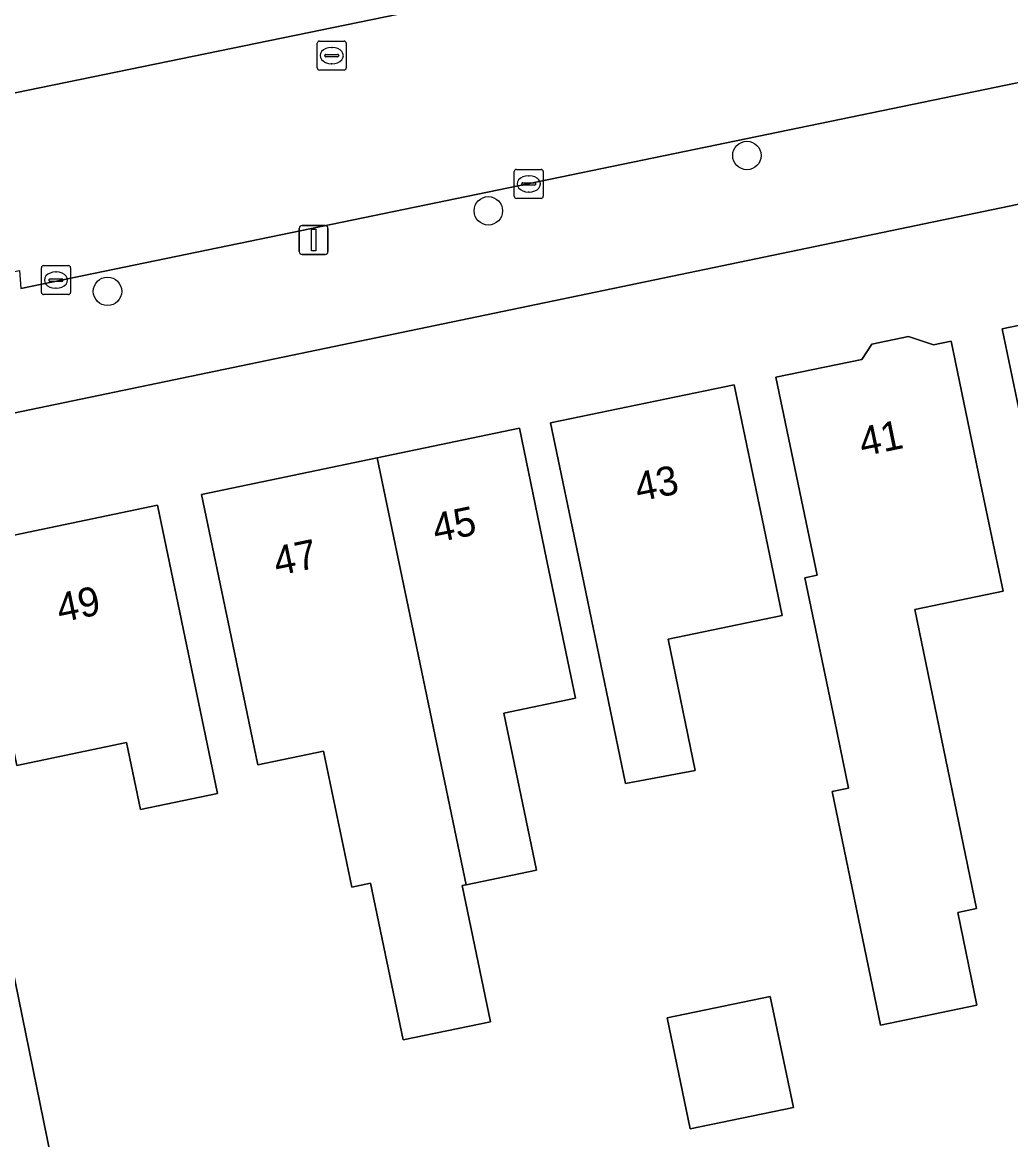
# Model space of a CAD drawing. Extents: x 162989 to 165008, y 383432 to 384338.
# Drawn here: x 164037.81 to 164071.85, y 384130.05 to 384168.55 of the extents above; entities that cross this region are included whole.
import ezdxf

# ---------------------------------------------------------------- set-up
doc = ezdxf.new("R2010")
doc.units = 0
for name, color, linetype in [('IMGEO_Boom', 7, 'Continuous'), ('IMGEO_Erf', 7, 'Continuous'), ('IMGEO_Groenvoorziening', 7, 'Continuous'), ('IMGEO_Kolk', 7, 'Continuous'), ('IMGEO_Lichtmast', 7, 'Continuous'), ('IMGEO_Pand', 7, 'Continuous'), ('IMGEO_Pand_nummerreeks', 7, 'Continuous'), ('IMGEO_Rijbaan_lokaal_gesloten', 7, 'Continuous'), ('IMGEO_Rioolput', 7, 'Continuous'), ('IMGEO_Voetpad_open', 7, 'Continuous')]:
    doc.layers.add(name, color=color, linetype=linetype)

msp = doc.modelspace()

# ---------------------------------------------------------------- linework, layer by layer
at = {"layer": 'IMGEO_Boom'}
for centre in [(164062.763, 384163.961), (164053.857, 384162.055), (164040.739, 384159.28)]:
    msp.add_circle(centre, 0.489, dxfattribs=at)
at = {"layer": 'IMGEO_Erf'}
for points in [[(164247.023, 384197.746), (164245.464, 384197.793), (164245.375, 384198.004), (164230.991, 384195.25), (164181.684, 384185.212), (164136.425, 384175.642), (164077.591, 384163.416), (164035.172, 384154.601)], [(164034.043, 384152.9), (164036.135, 384142.418), (164037.434, 384136.117), (164041.007, 384118.587), (164041.87, 384118.763), (164042.404, 384118.872), (164041.526, 384123.17), (164050.28, 384124.959), (164051.105, 384120.919), (164051.158, 384120.661), (164056.588, 384122.039), (164056.003, 384124.847), (164060.842, 384126.009), (164061.512, 384123.221), (164109.536, 384134.694), (164108.928, 384137.405)]]:
    msp.add_lwpolyline(points, dxfattribs=at)
for points in [[(164078.173, 384144.58), (164077.046, 384149.993), (164073.377, 384149.229), (164072.587, 384153.027), (164071.555, 384157.987), (164072.168, 384158.114), (164072.85, 384158.723), (164074.237, 384159.012), (164074.767, 384158.664), (164078.908, 384159.526), (164079.927, 384154.631), (164081.003, 384149.462), (164082.734, 384149.822), (164083.591, 384145.707), (164081.859, 384145.347)], [(164070.673, 384138.013), (164070.025, 384137.882), (164070.687, 384134.685), (164067.361, 384133.997), (164065.695, 384142.047), (164066.266, 384142.165), (164065.777, 384144.514), (164064.759, 384149.409), (164065.185, 384149.498), (164063.765, 384156.32), (164066.72, 384156.935), (164067.062, 384157.456), (164068.334, 384157.721), (164069.185, 384157.441), (164069.794, 384157.568), (164070.813, 384152.673), (164071.588, 384148.947), (164068.542, 384148.313)], [(164060.986, 384142.768), (164058.582, 384142.322), (164057.015, 384149.852), (164055.996, 384154.747), (164062.324, 384156.064), (164063.342, 384151.169), (164063.977, 384148.116), (164060.049, 384147.299)], [(164055.515, 384139.339), (164053.089, 384138.834), (164052.952, 384138.805), (164053.929, 384134.11), (164050.923, 384133.486), (164049.799, 384138.887), (164049.151, 384138.753), (164048.176, 384143.438), (164045.917, 384142.968), (164044.997, 384147.389), (164043.979, 384152.284), (164050.024, 384153.542), (164054.926, 384154.562), (164055.944, 384149.667), (164056.86, 384145.264), (164054.389, 384144.749)], [(164044.525, 384141.974), (164041.875, 384141.422), (164041.394, 384143.733), (164037.615, 384142.946), (164036.029, 384150.572), (164042.458, 384151.91)], [(164064.365, 384131.157), (164060.809, 384130.418), (164060.013, 384134.248), (164063.569, 384134.987)]]:
    msp.add_lwpolyline(points, close=True, dxfattribs=at)
at = {"layer": 'IMGEO_Groenvoorziening'}
msp.add_lwpolyline([(163916.336, 384140.767), (163989.771, 384156.06), (164000, 384158.405), (164008.393, 384160.13), (164013.045, 384161.087), (164068.214, 384172.427)], dxfattribs=at)
at = {"layer": 'IMGEO_Kolk'}
for p, q in [((164054.747, 384162.556), (164054.747, 384163.408)), ((164054.822, 384163.482), (164055.674, 384163.482)), ((164055.748, 384163.408), (164055.748, 384162.556)), ((164055.049, 384163.025), (164055.447, 384163.025)), ((164055.235, 384163.262), (164055.26, 384163.262)), ((164055.006, 384162.976), (164055.006, 384162.988)), ((164055.444, 384162.939), (164055.046, 384162.939)), ((164055.258, 384162.702), (164055.233, 384162.702)), ((164055.49, 384162.988), (164055.49, 384162.976)), ((164055.674, 384162.482), (164054.822, 384162.482)), ((164038.464, 384159.242), (164038.464, 384160.094)), ((164038.539, 384160.168), (164039.391, 384160.168)), ((164038.952, 384159.948), (164038.977, 384159.948)), ((164039.465, 384160.094), (164039.465, 384159.242)), ((164038.723, 384159.662), (164038.723, 384159.674)), ((164039.161, 384159.625), (164038.763, 384159.625)), ((164038.766, 384159.711), (164039.164, 384159.711)), ((164039.207, 384159.674), (164039.207, 384159.662)), ((164039.391, 384159.168), (164038.539, 384159.168)), ((164038.975, 384159.388), (164038.95, 384159.388))]:
    msp.add_line(p, q, dxfattribs=at)
for points in [[(164054.747, 384162.556), (164054.747, 384163.408)], [(164054.822, 384163.482), (164055.674, 384163.482)], [(164055.748, 384163.408), (164055.748, 384162.556)], [(164055.674, 384162.482), (164054.822, 384162.482)], [(164038.464, 384159.242), (164038.464, 384160.094)], [(164038.539, 384160.168), (164039.391, 384160.168)], [(164039.465, 384160.094), (164039.465, 384159.242)], [(164039.391, 384159.168), (164038.539, 384159.168)]]:
    msp.add_lwpolyline(points, dxfattribs=at)
for centre, radius, start, end in [((164054.824, 384163.406), 0.0765, 91.552, 178.448), ((164054.824, 384163.406), 0.0765, 91.552, 178.448), ((164055.672, 384163.406), 0.0765, 1.552, 88.448), ((164055.672, 384163.406), 0.0765, 1.552, 88.448), ((164055.046, 384162.985), 0.0403, 85.8775, 175.7526), ((164055.451, 384162.987), 0.0386, 1.7309, 96.639), ((164055.043, 384162.975), 0.0366, 178.938, 274.7102), ((164055.447, 384162.982), 0.043, 264.8664, 352.4533), ((164054.824, 384162.558), 0.0765, 181.552, 268.448), ((164054.824, 384162.558), 0.0765, 181.552, 268.448), ((164055.672, 384162.558), 0.0765, 271.552, 358.448), ((164055.672, 384162.558), 0.0765, 271.552, 358.448), ((164038.541, 384160.092), 0.0765, 91.552, 178.448), ((164038.541, 384160.092), 0.0765, 91.552, 178.448), ((164039.389, 384160.092), 0.0765, 1.552, 88.448), ((164039.389, 384160.092), 0.0765, 1.552, 88.448), ((164038.763, 384159.671), 0.0403, 85.8775, 175.7526), ((164038.76, 384159.661), 0.0366, 178.938, 274.7102), ((164039.164, 384159.668), 0.043, 264.8664, 352.4533), ((164039.168, 384159.673), 0.0386, 1.7309, 96.639), ((164038.541, 384159.244), 0.0765, 181.552, 268.448), ((164038.541, 384159.244), 0.0765, 181.552, 268.448), ((164039.389, 384159.244), 0.0765, 271.552, 358.448), ((164039.389, 384159.244), 0.0765, 271.552, 358.448)]:
    msp.add_arc(centre, radius, start, end, dxfattribs=at)
for centre, major_axis, ratio, start_param, end_param in [((164055.234, 384162.982), (-0.387, 0.002), 0.722429, 4.712389, 7.853982), ((164055.259, 384162.982), (-0.39, 0.002), 0.717154, 1.570796, 4.712389), ((164038.951, 384159.668), (-0.387, 0.002), 0.722429, 4.712389, 7.853982), ((164038.976, 384159.668), (-0.39, 0.002), 0.717154, 1.570796, 4.712389)]:
    msp.add_ellipse(centre, major_axis=major_axis, ratio=ratio, start_param=start_param, end_param=end_param, dxfattribs=at)
at = {"layer": 'IMGEO_Lichtmast'}
for p, q in [((164047.443, 384161.551), (164048.233, 384161.551)), ((164048.233, 384161.551), (164047.443, 384161.551)), ((164047.343, 384160.651), (164047.343, 384161.451)), ((164047.343, 384161.451), (164047.343, 384160.651)), ((164048.333, 384161.451), (164048.333, 384160.651)), ((164048.333, 384160.651), (164048.333, 384161.451)), ((164048.233, 384160.551), (164047.443, 384160.551)), ((164047.443, 384160.551), (164048.233, 384160.551))]:
    msp.add_line(p, q, dxfattribs=at)
msp.add_lwpolyline([(164047.763, 384161.426), (164047.913, 384161.426), (164047.913, 384160.676), (164047.763, 384160.676), (164047.763, 384161.426)], dxfattribs=at)
for centre, start, end in [((164047.443, 384161.451), 90, 180), ((164047.443, 384161.451), 90, 180), ((164048.233, 384161.451), 0, 90), ((164048.233, 384161.451), 360, 90), ((164047.443, 384160.651), 180, 270), ((164047.443, 384160.651), 180, 270), ((164048.233, 384160.651), 270, 0), ((164048.233, 384160.651), 270, 0)]:
    msp.add_arc(centre, 0.1, start, end, dxfattribs=at)
at = {"layer": 'IMGEO_Pand'}
for points in [[(164079.927, 384154.631), (164078.908, 384159.526), (164074.767, 384158.664), (164074.237, 384159.012), (164072.85, 384158.723), (164072.168, 384158.114), (164071.555, 384157.987), (164072.587, 384153.027), (164073.377, 384149.229), (164077.046, 384149.993), (164078.173, 384144.58), (164081.859, 384145.347), (164083.591, 384145.707), (164082.734, 384149.822), (164081.003, 384149.462)], [(164068.542, 384148.313), (164071.588, 384148.947), (164070.813, 384152.673), (164069.794, 384157.568), (164069.185, 384157.441), (164068.334, 384157.721), (164067.062, 384157.456), (164066.72, 384156.935), (164063.765, 384156.32), (164065.185, 384149.498), (164064.759, 384149.409), (164065.777, 384144.514), (164066.266, 384142.165), (164065.695, 384142.047), (164067.361, 384133.997), (164070.687, 384134.685), (164070.025, 384137.882), (164070.673, 384138.013)], [(164063.342, 384151.169), (164062.324, 384156.064), (164055.996, 384154.747), (164057.015, 384149.852), (164058.582, 384142.322), (164060.986, 384142.768), (164060.049, 384147.299), (164063.977, 384148.116)], [(164053.089, 384138.834), (164055.515, 384139.339), (164054.389, 384144.749), (164056.86, 384145.264), (164055.944, 384149.667), (164054.926, 384154.562), (164050.024, 384153.542)], [(164050.024, 384153.542), (164043.979, 384152.284), (164044.997, 384147.389), (164045.917, 384142.968), (164048.176, 384143.438), (164049.151, 384138.753), (164049.799, 384138.887), (164050.923, 384133.486), (164053.929, 384134.11), (164052.952, 384138.805), (164053.089, 384138.834)], [(164044.525, 384141.974), (164042.458, 384151.91), (164036.029, 384150.572), (164037.615, 384142.946), (164041.394, 384143.733), (164041.875, 384141.422)], [(164064.365, 384131.157), (164063.569, 384134.987), (164060.013, 384134.248), (164060.809, 384130.418)]]:
    msp.add_lwpolyline(points, close=True, dxfattribs=at)
at = {"layer": 'IMGEO_Rijbaan_lokaal_gesloten'}
msp.add_lwpolyline([(164115.306, 384175.437), (164113.878, 384181.981), (164100.528, 384179.263), (164075.211, 384173.907), (164068.214, 384172.427), (164013.045, 384161.087), (164014.422, 384154.39), (164015.858, 384154.683), (164015.467, 384155.437), (164037.706, 384160.004), (164037.759, 384159.384), (164076.684, 384167.419), (164087.16, 384169.581), (164090.089, 384170.183)], close=True, dxfattribs=at)
at = {"layer": 'IMGEO_Rioolput'}
for p, q in [((164047.961, 384166.977), (164047.961, 384167.829)), ((164048.036, 384167.903), (164048.888, 384167.903)), ((164048.449, 384167.683), (164048.474, 384167.683)), ((164048.962, 384167.829), (164048.962, 384166.977)), ((164048.22, 384167.397), (164048.22, 384167.409)), ((164048.658, 384167.36), (164048.26, 384167.36)), ((164048.263, 384167.446), (164048.661, 384167.446)), ((164048.704, 384167.409), (164048.704, 384167.397)), ((164048.888, 384166.903), (164048.036, 384166.903)), ((164048.472, 384167.123), (164048.447, 384167.123))]:
    msp.add_line(p, q, dxfattribs=at)
for points in [[(164047.961, 384166.977), (164047.961, 384167.829)], [(164048.036, 384167.903), (164048.888, 384167.903)], [(164048.962, 384167.829), (164048.962, 384166.977)], [(164048.888, 384166.903), (164048.036, 384166.903)]]:
    msp.add_lwpolyline(points, dxfattribs=at)
for centre, radius, start, end in [((164048.038, 384167.827), 0.0765, 91.552, 178.448), ((164048.038, 384167.827), 0.0765, 91.552, 178.448), ((164048.886, 384167.827), 0.0765, 1.552, 88.448), ((164048.886, 384167.827), 0.0765, 1.552, 88.448), ((164048.26, 384167.406), 0.0403, 85.8775, 175.7526), ((164048.257, 384167.396), 0.0366, 178.938, 274.7102), ((164048.661, 384167.403), 0.043, 264.8664, 352.4533), ((164048.665, 384167.408), 0.0386, 1.7309, 96.639), ((164048.038, 384166.979), 0.0765, 181.552, 268.448), ((164048.038, 384166.979), 0.0765, 181.552, 268.448), ((164048.886, 384166.979), 0.0765, 271.552, 358.448), ((164048.886, 384166.979), 0.0765, 271.552, 358.448)]:
    msp.add_arc(centre, radius, start, end, dxfattribs=at)
for centre, major_axis, ratio, start_param, end_param in [((164048.448, 384167.403), (-0.387, 0.002), 0.722429, 4.712389, 7.853982), ((164048.473, 384167.403), (-0.39, 0.002), 0.717154, 1.570796, 4.712389)]:
    msp.add_ellipse(centre, major_axis=major_axis, ratio=ratio, start_param=start_param, end_param=end_param, dxfattribs=at)
at = {"layer": 'IMGEO_Voetpad_open'}
for points in [[(164033.121, 384155.733), (164035.172, 384154.601), (164077.591, 384163.416), (164136.425, 384175.642), (164181.684, 384185.212)], [(164087.16, 384169.581), (164076.684, 384167.419), (164037.759, 384159.384)], [(164041.299, 384117.155), (164041.007, 384118.587), (164037.434, 384136.117), (164036.135, 384142.418), (164034.043, 384152.9)]]:
    msp.add_lwpolyline(points, dxfattribs=at)

# ---------------------------------------------------------------- texts
at = {"layer": 'IMGEO_Pand_nummerreeks'}
for s, rotation, p in [('41', 11.6941, (164066.745, 384153.587)), ('43', 11.7567, (164059.019, 384152.026)), ('45', 11.7551, (164052.048, 384150.613)), ('47', 11.7571, (164046.575, 384149.474)), ('49', 11.7565, (164039.102, 384147.862))]:
    msp.add_text(s, height=1, rotation=rotation, dxfattribs=at).set_placement(p)

doc.saveas('drawing.dxf')
